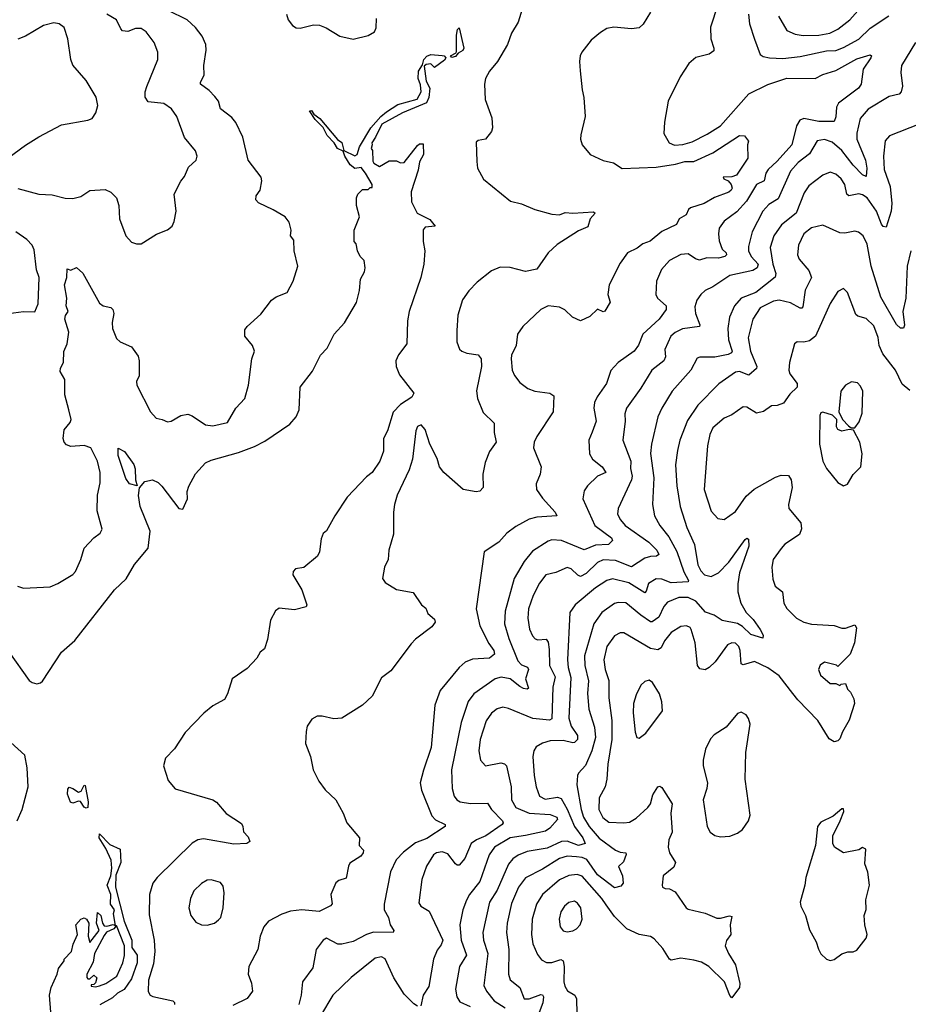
# Model space of a CAD drawing. Extents: x 1468344 to 1613994, y 525695 to 643861.
# Tile 409 of 427: x 1586914 to 1591607, y 624166 to 629366. Entities that reach past the tile are written whole.
import ezdxf

# ---------------------------------------------------------------- set-up
doc = ezdxf.new("R2010")
doc.units = 0

msp = doc.modelspace()

# ---------------------------------------------------------------- linework, layer by layer
at = {"layer": '0CON10XD'}
for points in [[(1589575, 629444), (1589546.7, 629353.3), (1589511.2, 629295), (1589490.4, 629235), (1589437.9, 629145), (1589395, 629094.3), (1589373.6, 629055), (1589369.1, 629025), (1589372.7, 628945), (1589408.3, 628848.3), (1589410.8, 628795), (1589405.8, 628775), (1589375, 628735.8), (1589335, 628728.6), (1589325, 628720), (1589327.5, 628617.5), (1589332.3, 628582.3), (1589364.2, 628524.2), (1589507, 628407), (1589565, 628393.3), (1589635, 628362.9), (1589725, 628338.8), (1589765, 628336), (1589795, 628348), (1589835, 628343.5), (1589945, 628351.2), (1589953.3, 628345), (1589926.7, 628315), (1589915, 628272.5), (1589865, 628251.4), (1589751.9, 628178.1), (1589705.3, 628134.7), (1589645, 628048.8), (1589585, 628036.9), (1589505, 628057.8), (1589451.7, 628058.3), (1589405, 628039.2), (1589329.8, 627980.2), (1589285.5, 627934.5), (1589253.4, 627886.6), (1589228.1, 627805), (1589223.1, 627725), (1589221.9, 627665), (1589236.6, 627626.6), (1589248.8, 627615), (1589275, 627605.5), (1589335, 627595.7), (1589350.9, 627575), (1589353.1, 627535), (1589325.8, 627405.8), (1589331.1, 627365), (1589362, 627292), (1589420, 627235), (1589419.4, 627185), (1589430.8, 627135), (1589395.8, 627085), (1589373, 627027), (1589360, 626965), (1589362, 626895), (1589345, 626876), (1589325, 626872.9), (1589255.6, 626885.6), (1589153.5, 626975), (1589130.8, 627005), (1589119.3, 627049.3), (1589080.4, 627125), (1589055, 627201.2), (1589035, 627225.7), (1589015, 627217.5), (1589005.7, 627195), (1588989.1, 627045), (1588971.2, 626988.8), (1588907.5, 626855), (1588893.3, 626805), (1588887.5, 626765), (1588888.3, 626648.3), (1588864.4, 626565), (1588860.8, 626515), (1588841.4, 626475), (1588830, 626415), (1588844.4, 626394.4), (1588905, 626357.5), (1588991.7, 626341.7), (1589036.1, 626276.1), (1589058.8, 626258.8), (1589069.5, 626229.5), (1589105, 626200), (1589108.1, 626185), (1589090.9, 626159.1), (1589005, 626094), (1588981.1, 626068.9), (1588875, 625926.7), (1588825, 625890), (1588775, 625792.5), (1588723.9, 625746.1), (1588615, 625677.8), (1588573.2, 625673.2), (1588512.3, 625687.7), (1588485, 625688), (1588457.3, 625672.7), (1588432, 625635), (1588426.4, 625606.4), (1588423.9, 625543.9), (1588450, 625475), (1588464.2, 625404.2), (1588494.3, 625344.3), (1588528.3, 625298.3), (1588583.3, 625245), (1588623.3, 625175), (1588641.2, 625125), (1588708.8, 625045), (1588706.7, 625005), (1588729.4, 624979.4), (1588728.6, 624965), (1588715, 624948.6), (1588658.5, 624911.5), (1588650, 624895), (1588638.3, 624831.7), (1588599.7, 624820.3), (1588583.4, 624806.6), (1588558, 624745), (1588564, 624696), (1588555, 624686.2), (1588495, 624655.6), (1588405, 624665.4), (1588345, 624657.8), (1588298.2, 624641.8), (1588227.5, 624605), (1588203.8, 624575), (1588184.3, 624525.7), (1588172, 624455), (1588124.2, 624365), (1588120.8, 624325), (1588138.3, 624278.3), (1588144, 624235), (1588115, 624196), (1588040.7, 624159.3)], [(1590601.9, 629445), (1590563.1, 629326.9), (1590563.3, 629265), (1590580.6, 629215), (1590579.1, 629200.9), (1590555.5, 629184.5), (1590485, 629166.5), (1590448.6, 629135), (1590401.9, 629065), (1590338.6, 628935), (1590318.9, 628825), (1590315.6, 628765.6), (1590344.4, 628715), (1590372.7, 628702.7), (1590416.1, 628706.1), (1590465, 628720.7), (1590545, 628760.8), (1590615, 628805.3), (1590764.2, 628975), (1590865, 629024.6), (1590965, 629057.6), (1591115, 629056.2), (1591155, 629076.6), (1591225, 629097.5), (1591335, 629158.7), (1591405, 629180), (1591413.3, 629175), (1591408.8, 629165), (1591368.1, 629105), (1591357.9, 629025), (1591344.4, 629005), (1591237.5, 628925), (1591227.9, 628905), (1591225, 628852.5), (1591215, 628829.2), (1591135, 628828.6), (1591055, 628844.8), (1591033.8, 628836.2), (1591016.5, 628805), (1590992.2, 628705), (1590915, 628618.1), (1590866.8, 628575), (1590854.7, 628555), (1590845, 628515.6), (1590804.6, 628495), (1590751.9, 628408.1), (1590701.7, 628351.7), (1590635, 628301.4), (1590608.5, 628265), (1590603.8, 628235), (1590607.6, 628197.6), (1590624.5, 628155), (1590644.3, 628135), (1590646.9, 628125), (1590637.5, 628115), (1590605, 628105.8), (1590542.5, 628107.5), (1590505, 628096.2), (1590482.5, 628102.5), (1590445, 628128.9), (1590405, 628126.8), (1590345, 628094.6), (1590303.7, 628046.3), (1590277.8, 627985), (1590274.4, 627915), (1590281.9, 627895), (1590327.9, 627855), (1590327.8, 627835), (1590291.1, 627785), (1590204.3, 627705.7), (1590182.9, 627647.1), (1590160, 627615), (1590074.3, 627555), (1590036.3, 627513.7), (1590012.7, 627445), (1589963.1, 627375), (1589949.2, 627345), (1589946.1, 627315), (1589959.1, 627245), (1589938.3, 627188.3), (1589920.7, 627145), (1589922.6, 627072.6), (1589938.5, 627045), (1589989.4, 627005), (1590009.2, 626975), (1589965, 626955.6), (1589912.5, 626905), (1589895, 626877.5), (1589887.5, 626835), (1589951.8, 626695), (1590039.4, 626629.4), (1590045.6, 626615), (1590023.8, 626595), (1589955, 626591), (1589895, 626565.4), (1589775, 626615.9), (1589725, 626619.6), (1589705, 626612.7), (1589621.6, 626558.4), (1589577.9, 626505), (1589526.4, 626415), (1589478.5, 626241.5), (1589474.7, 626175), (1589498.1, 626098.1), (1589545, 625980), (1589565, 625959.2), (1589595.9, 625945.9), (1589601.5, 625935), (1589584.7, 625885), (1589602, 625835), (1589595, 625830.6), (1589575, 625834.2), (1589555, 625843.8), (1589505, 625885.2), (1589456, 625894), (1589425, 625884.5), (1589312.9, 625805), (1589283.3, 625765), (1589245.8, 625655), (1589194, 625405), (1589198.8, 625305), (1589209.2, 625265), (1589222.2, 625245), (1589241.2, 625235), (1589295, 625227.1), (1589385, 625227.5), (1589406.7, 625195), (1589464.5, 625135), (1589467.8, 625125), (1589462.2, 625115), (1589375.5, 625055), (1589325.9, 625034.1), (1589298.5, 625015), (1589264.7, 624935.3), (1589235, 624901.4), (1589225, 624900), (1589215, 624907.1), (1589175, 624960), (1589145, 624971.8), (1589115, 624966.2), (1589099.5, 624955), (1589061.8, 624895), (1589037.3, 624825), (1589021.4, 624701.4), (1589033.3, 624685), (1589077.3, 624657.3), (1589149.6, 624505), (1589140.7, 624479.3), (1589118.3, 624451.7), (1589100, 624405), (1589075, 624260), (1589045.7, 624215), (1589032.3, 624157.7)], [(1591052.3, 629282.3), (1591135, 629284.7), (1591192.5, 629295), (1591235, 629315.9), (1591297.9, 629365), (1591395, 629475.6)], [(1586902.5, 626375), (1586935, 626363.3), (1587075, 626370.8), (1587115, 626387.5), (1587195, 626436), (1587209.1, 626450.9), (1587237.5, 626515), (1587254.6, 626575.4), (1587305, 626629.2), (1587338.8, 626655), (1587350, 626675), (1587322.7, 626772.7), (1587324.6, 626855.4), (1587339.5, 626920.5), (1587339.6, 626975), (1587325, 627034), (1587290, 627105), (1587255, 627116.6), (1587185, 627111.5), (1587161.1, 627121.1), (1587149.2, 627135), (1587144.2, 627155), (1587149.2, 627200.8), (1587180.9, 627239.1), (1587186.2, 627253.8), (1587174.6, 627305), (1587152.9, 627385), (1587151.9, 627465), (1587127.3, 627507.3), (1587129.2, 627525), (1587146.5, 627555), (1587146.9, 627613.1), (1587165, 627653.3), (1587173.3, 627715), (1587153.3, 627785), (1587155.6, 627804.4), (1587170, 627825), (1587160, 627855), (1587163.8, 627895), (1587150.9, 627965), (1587163.1, 628005), (1587165, 628050), (1587185, 628042.5), (1587215, 628056.7), (1587247, 628027), (1587335, 627869.2), (1587355, 627855.7), (1587395, 627846.2), (1587405.7, 627835.7), (1587410.8, 627815), (1587402.4, 627767.6), (1587404.4, 627735), (1587425, 627682), (1587445, 627664.2), (1587505, 627638.8), (1587539.5, 627589.5), (1587545.7, 627565), (1587544.4, 627485.6), (1587531.9, 627455), (1587533.1, 627435), (1587605.4, 627295.4), (1587635, 627260.8), (1587667.5, 627255), (1587695, 627242), (1587715, 627245.8), (1587765, 627275.8), (1587802.3, 627282.3), (1587825, 627274), (1587895.5, 627225.5), (1587935, 627221.1), (1588011.2, 627238.8), (1588056, 627315), (1588103.3, 627365), (1588122.5, 627435), (1588140.8, 627575), (1588153.8, 627615), (1588143.8, 627645), (1588103.8, 627695), (1588102.7, 627727.3), (1588115, 627746.2), (1588188.3, 627811.7), (1588243.8, 627885), (1588268.3, 627901.7), (1588326.7, 627925), (1588358.8, 627985), (1588382.9, 628065), (1588364.2, 628145), (1588361.2, 628201.2), (1588344.2, 628225), (1588347.5, 628255), (1588337.3, 628297.3), (1588316.7, 628325), (1588252.7, 628362.7), (1588175, 628399.2), (1588161.4, 628415), (1588162.5, 628435), (1588184.2, 628465.8), (1588192.9, 628515), (1588190, 628535), (1588120, 628625), (1588092.9, 628745), (1588055, 628823.1), (1588035, 628849.5), (1587975.6, 628895), (1587963.8, 628935), (1587945, 628960), (1587915, 628991.5), (1587870, 629025), (1587869.4, 629035), (1587889.3, 629075), (1587885.9, 629125), (1587898.8, 629205), (1587896.6, 629235), (1587878.3, 629278.3), (1587842.2, 629325), (1587798.6, 629365), (1587698, 629415)], [(1586905, 628473.8), (1587015.8, 628444.2), (1587085, 628440.8), (1587155, 628424.2), (1587195, 628422.5), (1587237.9, 628432.1), (1587285, 628463.8), (1587365, 628468.8), (1587395.8, 628455.8), (1587426, 628425), (1587437.5, 628385), (1587441.4, 628315), (1587475, 628224), (1587505, 628191.4), (1587531.7, 628181.7), (1587555, 628181.9), (1587636.6, 628233.4), (1587694.2, 628255.8), (1587718.8, 628275), (1587729.7, 628300.3), (1587740, 628355), (1587730, 628445), (1587765.9, 628514.1), (1587785, 628537.5), (1587805, 628586.7), (1587846, 628625), (1587850.8, 628645), (1587843, 628673), (1587783.8, 628743.8), (1587743.3, 628855), (1587715.7, 628895), (1587675, 628923.3), (1587592.5, 628932.5), (1587577, 628957), (1587576.9, 628985), (1587585, 629013.3), (1587644.4, 629155), (1587644.3, 629195), (1587625, 629246.2), (1587582.1, 629302.1), (1587555, 629320), (1587525, 629320), (1587485, 629302.9), (1587457.9, 629307.9), (1587447.8, 629317.8), (1587426.2, 629365), (1587375.1, 629395.1)], [(1588323.6, 629395), (1588331.5, 629365), (1588355.4, 629335.4), (1588375, 629323.3), (1588395, 629320.5), (1588465, 629339.4), (1588497.6, 629337.6), (1588533.4, 629323.4), (1588605, 629278.8), (1588675, 629263.3), (1588755, 629283.3), (1588788.3, 629301.7), (1588797, 629323), (1588797.7, 629372.3)], [(1590245, 629406.2), (1590206.8, 629343.2), (1590185, 629324), (1590145, 629318.6), (1590052.7, 629327.3), (1590015, 629318.8), (1589981.2, 629298.8), (1589932.3, 629257.7), (1589882.5, 629195), (1589873.3, 629175), (1589870, 629145), (1589873.6, 629096.4), (1589884, 628995), (1589894, 628955), (1589900, 628855), (1589878.3, 628758.3), (1589876, 628735), (1589883.8, 628705), (1589927.5, 628655), (1589995, 628623.3), (1590050.5, 628610.5), (1590095, 628580), (1590275, 628586.9), (1590377.2, 628602.8), (1590426.7, 628616.7), (1590475, 628617.5), (1590575, 628662.4), (1590715, 628754.5), (1590742.7, 628752.7), (1590762.5, 628725), (1590757.5, 628705), (1590760, 628635), (1590699.2, 628545), (1590675, 628535.5), (1590630, 628535), (1590632.5, 628525), (1590655, 628514.3), (1590671.9, 628495), (1590676.2, 628476.2), (1590671.1, 628465), (1590659.2, 628455), (1590582.7, 628427.3), (1590529.2, 628395), (1590456.9, 628373.1), (1590446.2, 628363.8), (1590434, 628335), (1590397.5, 628315), (1590382, 628285), (1590305, 628247.3), (1590244.1, 628195.9), (1590205, 628182.2), (1590175, 628160), (1590124.3, 628135), (1590085, 628080), (1590027.3, 627965), (1590020.6, 627915), (1590033.3, 627875), (1590005, 627827.5), (1589995, 627823.3), (1589965, 627836.7), (1589925, 627798.9), (1589875, 627776.4), (1589832.9, 627795), (1589792.9, 627832.9), (1589765, 627847.9), (1589705, 627855.6), (1589666, 627835), (1589570.5, 627745), (1589543.5, 627705), (1589536.4, 627645), (1589512.2, 627595), (1589508.9, 627575), (1589515.5, 627515), (1589526.6, 627486.6), (1589555, 627449.5), (1589598.5, 627418.5), (1589635, 627404.5), (1589714.2, 627394.2), (1589735, 627380), (1589731.8, 627295), (1589644.5, 627165), (1589631.8, 627135), (1589627.8, 627105), (1589668.1, 627005), (1589662.7, 626965), (1589641.1, 626915), (1589642.7, 626885), (1589675, 626838.2), (1589742.5, 626765), (1589750, 626745), (1589645, 626738.4), (1589605, 626728), (1589535, 626690), (1589486.6, 626653.4), (1589445, 626606.9), (1589367.5, 626555), (1589324.5, 626254.5), (1589343.9, 626165), (1589391.5, 626071.5), (1589418.9, 626035), (1589421.4, 626015), (1589395, 625994.3), (1589305, 625989.5), (1589267.4, 625972.6), (1589235.8, 625945), (1589135, 625824), (1589107.3, 625745), (1589087.9, 625522.1), (1589046.9, 625403.1), (1589030, 625335), (1589036.1, 625296.1), (1589090.9, 625160.9), (1589109.6, 625139.6), (1589161.4, 625115), (1589161.4, 625105), (1589065, 625041.1), (1589005, 625018.7), (1588940.6, 624969.4), (1588901.7, 624928.3), (1588872.3, 624865), (1588838.2, 624695), (1588839.6, 624665), (1588862.5, 624625), (1588870.8, 624585), (1588890, 624555), (1588886, 624545), (1588782.3, 624547.7), (1588745, 624535.3), (1588675, 624497.1), (1588615, 624483.1), (1588594.1, 624484.1), (1588535, 624514.3), (1588517.5, 624505), (1588480, 624455), (1588462, 624358), (1588407.8, 624285), (1588400.9, 624215), (1588387.9, 624165)], [(1590763.3, 629395), (1590767.5, 629345), (1590793.8, 629263.8), (1590825, 629182), (1590841.2, 629171.2), (1590874, 629164), (1590945, 629161.6), (1591035, 629172.6), (1591175, 629202), (1591223.3, 629203.3), (1591265, 629219.3), (1591345, 629264.1), (1591405, 629322.2), (1591504, 629386)], [(1586825, 628615.6), (1586945, 628704.3), (1587015, 628747.1), (1587135, 628810.8), (1587275, 628836.2), (1587296.7, 628845), (1587315.9, 628874.1), (1587327.7, 628912.3), (1587317.3, 628957.3), (1587265.8, 629045.8), (1587195.8, 629125.8), (1587184.3, 629155), (1587167.8, 629265), (1587148.9, 629325), (1587122.5, 629345), (1587095, 629349.7), (1587040.5, 629335), (1586945, 629278.4), (1586905, 629262.5)], [(1590921.8, 629385), (1590965, 629308.6), (1591008.9, 629288.9), (1591052.3, 629282.3)], [(1589196.4, 629166.4), (1589188.8, 629175), (1589218.8, 629191.2), (1589221.7, 629198.3), (1589221.8, 629285), (1589226.2, 629313.8), (1589235, 629322.5), (1589260.4, 629215), (1589255, 629203.3), (1589230.3, 629189.7), (1589215, 629172), (1589196.4, 629166.4)], [(1591644.8, 629245.2), (1591571.2, 629125), (1591567.2, 629087.2), (1591576, 629015), (1591569.5, 628985), (1591557.8, 628972.2), (1591505, 628960.5), (1591395, 628892.7), (1591352.9, 628845), (1591335, 628766.7), (1591334.2, 628735), (1591381.3, 628625), (1591388.2, 628581.8), (1591385, 628538.8), (1591365, 628547.5), (1591315, 628598.2), (1591255.7, 628675), (1591205, 628720), (1591165, 628733.2), (1591125, 628725.5), (1591085, 628657.1), (1591025, 628612.3), (1590985, 628566.2), (1590920.2, 628419.8), (1590870.7, 628389.3), (1590839.3, 628355), (1590782.8, 628245), (1590762.2, 628167.8)], [(1586856.8, 626026.8), (1586965, 625875.8), (1586980, 625865), (1587005, 625858.6), (1587025, 625862.9), (1587035, 625872.5), (1587135, 626025.7), (1587205, 626086.9), (1587415, 626355.7), (1587476.6, 626413.4), (1587521.3, 626488.7), (1587592.2, 626575), (1587602.7, 626665), (1587551.1, 626795), (1587542.5, 626852.5), (1587546.4, 626893.6), (1587575, 626926.2), (1587615, 626935.8), (1587645, 626922.5), (1587665, 626902.5), (1587754.7, 626784.7), (1587775, 626780.8), (1587799.6, 626835), (1587798.9, 626875), (1587807.4, 626902.6), (1587842.5, 626967.5), (1587895.5, 627025), (1587925, 627040.5), (1588070.3, 627079.7), (1588155, 627111.2), (1588209.6, 627140.4), (1588340.5, 627229.5), (1588375, 627269.4), (1588390.9, 627305), (1588395.7, 627425), (1588460.7, 627509.3), (1588502, 627595), (1588538.9, 627631.1), (1588575.6, 627704.4), (1588630, 627765), (1588692.5, 627872.5), (1588708.8, 627935), (1588713.6, 627996.4), (1588735.8, 628034.2), (1588739.2, 628055), (1588733.3, 628095), (1588712.5, 628115), (1588697.5, 628145), (1588691.7, 628181.7), (1588680, 628195), (1588680, 628255), (1588708.8, 628325), (1588693.3, 628385), (1588692.5, 628425), (1588700, 628445), (1588725, 628470), (1588755, 628470), (1588765, 628480), (1588775, 628480), (1588776, 628495), (1588741.2, 628555), (1588716.7, 628585), (1588685, 628580), (1588659.1, 628599.1), (1588631.1, 628645), (1588622.5, 628672.5), (1588592, 628685), (1588575.8, 628715.8), (1588537.8, 628755), (1588516.4, 628796.4), (1588475, 628839.2), (1588444, 628885), (1588455, 628885.8), (1588467.3, 628867.3), (1588499.2, 628845), (1588593.3, 628733.3), (1588615, 628717.8), (1588625.7, 628675.7), (1588685, 628646.4), (1588695.9, 628654.1), (1588709.2, 628695), (1588768.4, 628795), (1588821.6, 628855), (1588851.3, 628878.7), (1588912, 628918), (1589013.3, 628946.7), (1589033.6, 628985), (1589031.4, 629021.4), (1589019.3, 629055), (1589020.6, 629095), (1589041.7, 629128.3), (1589049.2, 629155), (1589065, 629173.5), (1589085, 629181.8), (1589145, 629177.5), (1589156.2, 629175), (1589164.3, 629165), (1589157.2, 629152.8), (1589105.7, 629114.3), (1589085, 629132.9), (1589061.1, 629128.9), (1589050, 629120), (1589060.9, 629040.9), (1589080.6, 629005), (1589075.6, 628955), (1589062.8, 628927.2), (1588936, 628875), (1588826.2, 628815), (1588794, 628745), (1588773.3, 628715), (1588776.2, 628705), (1588770, 628685), (1588776.7, 628675), (1588778.3, 628618.3), (1588785, 628607.5), (1588815, 628590), (1588865, 628620), (1588905, 628620), (1588925, 628610), (1588945, 628612.5), (1589015, 628702.5), (1589025, 628710), (1589045, 628710), (1589047.5, 628655), (1589026.2, 628615), (1589018.3, 628571.7), (1588982.2, 628457.8), (1588982.5, 628405), (1589013.3, 628345), (1589080.6, 628310.6), (1589108.8, 628275), (1589055, 628271.2), (1589045, 628256.2), (1589044.7, 628195), (1589054.2, 628145), (1589048.7, 628075), (1589032, 628005), (1588971.3, 627825), (1588962.5, 627775), (1588958.6, 627655), (1588914.3, 627595.7), (1588901.1, 627565), (1588902.4, 627535), (1588919.7, 627489.7), (1588996.2, 627393.8), (1588985, 627373.3), (1588925.7, 627334.3), (1588887.3, 627292.7), (1588857.1, 627195), (1588836, 627155), (1588835, 627087.5)], [(1591665, 628813.5), (1591507.2, 628752.8), (1591483.9, 628726.1), (1591476, 628645), (1591480, 628575), (1591510.3, 628485), (1591520.6, 628395), (1591516.9, 628355), (1591489.8, 628270.2), (1591475, 628273.1), (1591465, 628285.6), (1591438.7, 628355), (1591390.4, 628425), (1591365, 628441.9), (1591345, 628447.1), (1591292, 628435), (1591283.1, 628445), (1591270.9, 628495), (1591251.5, 628525), (1591225, 628550.9), (1591195, 628560.5), (1591155, 628544.5), (1591080.9, 628489.1), (1591057.6, 628452.4), (1591015.4, 628345), (1590937.9, 628282.1), (1590896.7, 628225), (1590877.1, 628162.9), (1590890.9, 628075), (1590907.5, 628025), (1590903.8, 628006.2), (1590802.2, 627925), (1590725, 627896.1), (1590688.2, 627855), (1590662.3, 627795), (1590654.1, 627735), (1590656.5, 627675), (1590677.5, 627615), (1590673.6, 627606.4), (1590655, 627597.2), (1590585, 627584.2), (1590505.6, 627584.4), (1590491.4, 627578.6), (1590459.1, 627515), (1590359.5, 627405), (1590305.4, 627315), (1590285, 627268.8), (1590250.4, 627125), (1590246, 627075), (1590263.2, 626946.8), (1590256.8, 626805), (1590267.1, 626745), (1590295.4, 626695), (1590341.8, 626635), (1590385, 626557.3), (1590420.8, 626450.8), (1590445.4, 626405), (1590443.6, 626396.4), (1590355, 626392.7), (1590305, 626410.9), (1590275, 626413.1), (1590235, 626388.6), (1590222.7, 626347.3), (1590215, 626339.1), (1590131.6, 626391.6), (1590045, 626413.5), (1590015, 626404.1), (1589955, 626364.7), (1589847.1, 626275), (1589819.4, 626235), (1589807.8, 625985), (1589811, 625945), (1589825, 625892), (1589813.7, 625676.3), (1589825.7, 625635), (1589860.3, 625585), (1589859.4, 625565), (1589845, 625548.2), (1589835, 625546.8), (1589785, 625558.6), (1589715, 625558.2), (1589675.4, 625544.6), (1589642, 625525), (1589628.6, 625505), (1589624.4, 625475), (1589631.2, 625375), (1589642.3, 625315), (1589659.5, 625265), (1589688.9, 625248.9), (1589755, 625259.3), (1589773.6, 625253.6), (1589805.7, 625195.7), (1589844, 625105), (1589888.5, 625045), (1589900.6, 625015), (1589865, 625004.3), (1589805, 625026.8), (1589775, 625026.5), (1589699.3, 624990.7), (1589595, 624972.4), (1589546.2, 624953.8), (1589518.8, 624935), (1589495.8, 624905.8), (1589435, 624768.5), (1589394.7, 624705), (1589360.3, 624545), (1589362.9, 624505), (1589386.3, 624433.6), (1589364.6, 624265), (1589380, 624235), (1589420.3, 624185), (1589477.2, 624147.2)], [(1591620, 628145), (1591600.3, 628065), (1591593.1, 627895), (1591578.2, 627825), (1591587, 627753), (1591582.3, 627737.7), (1591565, 627736.2), (1591545, 627756), (1591461.5, 627901.5), (1591410.5, 628065), (1591388.8, 628181.2), (1591368.6, 628225), (1591344.5, 628244.5), (1591325, 628249.5), (1591271.4, 628238.6), (1591245, 628240), (1591155, 628281.4), (1591095, 628267.2), (1591055.4, 628235), (1591026.9, 628175), (1591021.2, 628125), (1591031.3, 628101.3), (1591081.1, 628041.1), (1591096.1, 628005), (1591063, 627937), (1591050.5, 627849.5), (1591045, 627841.9), (1591035, 627841.8), (1590985, 627871.1), (1590925, 627884.2), (1590895, 627879.5), (1590825, 627843.8), (1590785.4, 627785), (1590761.1, 627685), (1590774.2, 627615), (1590806.2, 627535), (1590805.3, 627524.7), (1590765, 627487.8), (1590715, 627507.7), (1590695, 627505.4), (1590606.3, 627443.7), (1590495, 627331.1), (1590440.8, 627249.2), (1590399.6, 627145), (1590388.5, 627091.5), (1590378, 627015), (1590383.9, 626905), (1590401.8, 626795), (1590436.6, 626685), (1590477.2, 626595), (1590496.1, 626486.1), (1590510.7, 626455), (1590530.5, 626435), (1590565, 626425.9), (1590605, 626444.1), (1590658.6, 626501.4), (1590745, 626620), (1590755, 626628), (1590762.5, 626622.5), (1590764.5, 626585), (1590716, 626445), (1590706.1, 626386.1)], [(1586855, 627813.5), (1586934.3, 627824.3), (1586995, 627823.3), (1587011.9, 627865), (1587017.5, 628005), (1587003.3, 628045), (1586989.9, 628149.9), (1586980.4, 628175), (1586952.2, 628205), (1586894.6, 628245)], [(1590762.2, 628167.8), (1590763.7, 628145), (1590776.9, 628115), (1590813.2, 628075), (1590808.7, 628055), (1590785, 628040.9), (1590665, 628014.6), (1590575, 627954.5), (1590535, 627936.5), (1590511.4, 627915), (1590490.6, 627885), (1590479.7, 627850.3), (1590482.3, 627815), (1590506.2, 627755), (1590503.5, 627746.5), (1590415, 627733.5), (1590375, 627714.1), (1590352.7, 627695), (1590321.5, 627625), (1590323.8, 627585), (1590316.1, 627565), (1590252.7, 627515), (1590195, 627420.6), (1590118.6, 627315), (1590109.5, 627285), (1590111.5, 627245), (1590099.1, 627145), (1590141.2, 627035), (1590139.4, 626995), (1590149.4, 626955), (1590144.8, 626935.2), (1590074.3, 626785), (1590070.6, 626755), (1590086.5, 626725), (1590112.5, 626695), (1590237.4, 626607.4), (1590279.2, 626565), (1590288.9, 626541.1), (1590277.9, 626532.1), (1590245, 626531.4), (1590215, 626521.8), (1590145, 626475.7), (1590060.7, 626510.7), (1589995, 626514.2), (1589965, 626498.4), (1589905, 626441.2), (1589875, 626425.8), (1589861.5, 626431.5), (1589825.8, 626465.8), (1589805, 626472.1), (1589745, 626446.5), (1589693.1, 626435), (1589659.9, 626390.1), (1589625.3, 626325), (1589601.4, 626255), (1589597.1, 626205), (1589606.7, 626146.7), (1589621.9, 626111.9), (1589636.3, 626096.3), (1589651.2, 626091.2), (1589695, 626093.6), (1589705, 626078.8), (1589710.5, 626039.5), (1589712.9, 625955), (1589742.6, 625895), (1589729, 625841), (1589725, 625673.3), (1589712.7, 625667.3), (1589624.7, 625674.7), (1589495, 625728.8), (1589465, 625734.6), (1589435, 625726.9), (1589405, 625703.5), (1589377.7, 625662.3), (1589346, 625565), (1589338.7, 625505), (1589348.5, 625455), (1589375, 625425.8), (1589455, 625441.1), (1589475, 625436.2), (1589484.6, 625425), (1589508.9, 625315), (1589511.9, 625245), (1589535, 625206.1), (1589605, 625175.6), (1589715, 625168.1), (1589750.6, 625155), (1589755, 625142.5), (1589713.8, 625096.2), (1589690.9, 625080.9), (1589585, 625056.8), (1589504.2, 625045.8), (1589422.3, 624995), (1589393.5, 624955), (1589344.7, 624815), (1589289.6, 624745), (1589273.2, 624715), (1589253.8, 624665), (1589238.7, 624585), (1589245.3, 624505.3), (1589273.1, 624425), (1589237.5, 624365), (1589215.5, 624245), (1589222.9, 624205), (1589238.1, 624178.1), (1589292.5, 624155)], [(1591615, 627406.9), (1591575, 627442), (1591538.6, 627515), (1591471.9, 627601.9), (1591453.8, 627645), (1591447.1, 627687.1), (1591425, 627748.6), (1591385, 627788.5), (1591340.9, 627800.9), (1591329.6, 627809.6), (1591285.4, 627925.4), (1591265, 627946), (1591235, 627930), (1591195, 627867.5), (1591116.2, 627693.8), (1591085, 627670.4), (1591055, 627663.3), (1591020, 627665), (1591005.8, 627654.2), (1590978.8, 627555), (1590975.5, 627515), (1590980.5, 627495), (1591020.5, 627445), (1591019.5, 627425), (1590981.7, 627388.3), (1590948.5, 627341.5), (1590915, 627328.1), (1590883.9, 627326.1), (1590842.7, 627297.3), (1590805, 627288.5), (1590755, 627318.8), (1590735, 627320.9), (1590675, 627278.9), (1590635, 627261.5), (1590575, 627210), (1590559.6, 627175), (1590547.3, 627115), (1590529.6, 626885), (1590565, 626770), (1590601.3, 626731.3), (1590635, 626727.1), (1590695, 626767.8), (1590750.5, 626849.5), (1590793.5, 626886.5), (1590905, 626950.8), (1590935, 626960.8), (1590975, 626958.1), (1590987.9, 626935), (1590992.9, 626895), (1590974.3, 626805), (1590975.8, 626785), (1591039.2, 626709.2), (1591042.2, 626677.8), (1591032.3, 626647.7), (1590955, 626596.9), (1590936, 626574), (1590892.9, 626515), (1590886.9, 626475), (1590891.2, 626411.2), (1590903.8, 626375), (1590942.9, 626345), (1590950, 626285), (1590965, 626256.2), (1591015.9, 626205.9), (1591055, 626183.8), (1591095, 626173.8), (1591215, 626166.7), (1591255, 626153.3), (1591275, 626153.3), (1591325, 626170), (1591333.6, 626153.6), (1591323.3, 626075), (1591300, 626015), (1591235, 625950), (1591227, 625957), (1591165, 625972.5), (1591142.3, 625957.7), (1591133.3, 625935), (1591142.5, 625905), (1591195, 625860), (1591225, 625860), (1591245, 625850), (1591253, 625857), (1591275, 625860), (1591285, 625830), (1591302.5, 625815), (1591319.3, 625779.3), (1591323.3, 625755), (1591293.9, 625666.1), (1591258.8, 625605), (1591245, 625567.5), (1591235, 625557.5), (1591215, 625552.5), (1591188.3, 625568.3), (1591129.2, 625665), (1591023.3, 625773.3), (1590997.7, 625807.7), (1590925, 625900), (1590865, 625943.2), (1590795, 625977.1), (1590735, 625958), (1590725, 625963.3), (1590719.2, 626035), (1590711.8, 626055), (1590695, 626072.9), (1590675, 626075.4), (1590652.2, 626065), (1590587.5, 625975), (1590555, 625944.3), (1590535, 625932.9), (1590506.8, 625936.8), (1590494.5, 625954.5), (1590481.3, 626075), (1590460.6, 626145), (1590455, 626156), (1590435, 626165.6), (1590405, 626161.5), (1590355, 626130.4), (1590319.6, 626085), (1590302, 626048), (1590285, 626038.8), (1590245.8, 626045.8), (1590105, 626127.3), (1590085, 626128.5), (1590055, 626112.5), (1590014.7, 626055), (1589999.7, 625985), (1590005.4, 625935), (1590026, 625876), (1590024.7, 625785), (1590040.5, 625665), (1590040.5, 625565), (1590020.3, 625435), (1590015.3, 625354.7), (1590005.3, 625314.7), (1589973.8, 625256.2), (1589972.1, 625195), (1589992.9, 625152.9), (1590025, 625128), (1590105, 625123.6), (1590135, 625128.2), (1590170.4, 625149.6), (1590231.9, 625205), (1590244.6, 625225.4), (1590257.6, 625272.4), (1590285, 625314.2), (1590295, 625318.6), (1590305, 625310.8), (1590360.5, 625225), (1590353.6, 625175), (1590359.3, 625075), (1590342.9, 625035), (1590338.8, 624995), (1590346.4, 624965), (1590377.5, 624915), (1590369.5, 624890.5), (1590312.5, 624845), (1590306.2, 624795), (1590308.8, 624785), (1590323.3, 624776.7), (1590345.7, 624775.7), (1590375, 624760), (1590434.5, 624674.5), (1590445, 624668), (1590535, 624648), (1590595, 624621.2), (1590615, 624620), (1590663.3, 624633.3), (1590675, 624630), (1590666, 624585), (1590670, 624535), (1590646.4, 624503.6), (1590640, 624475), (1590656.7, 624435), (1590693.8, 624375), (1590718, 624275), (1590715.7, 624254.3), (1590675, 624200), (1590665, 624212.5), (1590637.1, 624285), (1590553.8, 624365), (1590515, 624387.8), (1590475, 624399.5), (1590405, 624410), (1590355, 624399.2), (1590345, 624404.2), (1590310.7, 624460.7), (1590265, 624511.8), (1590245, 624524.5), (1590185, 624534.3), (1590120, 624565), (1590055, 624628.9), (1590011.5, 624691.5), (1589988.9, 624725), (1589885, 624842.9), (1589858.3, 624851.7), (1589815, 624845.3), (1589765, 624824), (1589675.4, 624745), (1589643.5, 624695), (1589620.9, 624615), (1589617.3, 624535), (1589624.7, 624484.7), (1589648.1, 624428.1), (1589670.5, 624400.5), (1589696.9, 624386.9), (1589725, 624387.3), (1589772.5, 624402.5), (1589784.4, 624395), (1589790.3, 624365), (1589787.3, 624285), (1589792.4, 624262.4), (1589807, 624237), (1589845.8, 624215), (1589855.4, 624195.4), (1589856.5, 624115)], [(1591325, 627210), (1591347.7, 627242.3), (1591362.7, 627287.3), (1591366.5, 627405), (1591355, 627431.2), (1591337.9, 627447.9), (1591306.1, 627453.9), (1591274.4, 627435.6), (1591251.2, 627405), (1591240, 627295), (1591260, 627255), (1591291.7, 627221.7), (1591305, 627210), (1591325, 627210)], [(1591265, 626903.8), (1591285, 626913.3), (1591315.7, 626964.3), (1591356.2, 627005), (1591363.9, 627073.9), (1591351.2, 627135), (1591318.3, 627198.3), (1591295, 627202.5), (1591255, 627192.5), (1591235, 627202.5), (1591227.5, 627215), (1591230, 627255), (1591207, 627277), (1591155, 627293.3), (1591145, 627290), (1591138.8, 627275), (1591138, 627125), (1591155.8, 627035), (1591175, 626996.2), (1591235, 626922.5), (1591265, 626903.8)], [(1587535, 626904.5), (1587495, 626915.4), (1587475, 626943.1), (1587433.8, 627065), (1587435, 627103.3), (1587467.5, 627085), (1587517.2, 627017.2), (1587523.8, 626993.8), (1587525.7, 626935), (1587535, 626904.5)], [(1588835, 627087.5), (1588815.6, 627035), (1588775, 626973.8), (1588745, 626951.2), (1588643.8, 626845), (1588578, 626745), (1588535, 626666.7), (1588517.7, 626652.3), (1588506.2, 626625), (1588498, 626555), (1588487.3, 626532.7), (1588415, 626473.3), (1588370, 626465), (1588358.3, 626451.7), (1588357.5, 626435), (1588403.8, 626355), (1588430, 626275), (1588427.5, 626265), (1588365, 626248.8), (1588285, 626258), (1588265, 626243.8), (1588238, 626195), (1588223, 626093), (1588207.3, 626042.7), (1588184.3, 626025.7), (1588165.8, 625994.2), (1588115, 625940), (1588035.9, 625884.1), (1588012, 625805), (1587995, 625776), (1587935, 625742), (1587887.3, 625702.7), (1587788.3, 625601.7), (1587731.2, 625515), (1587684.2, 625465), (1587674.3, 625425), (1587697.7, 625347.7), (1587735, 625304), (1587935, 625246), (1587954.3, 625234.3), (1588005, 625173.8), (1588085, 625120), (1588093.3, 625105), (1588096.4, 625076.4), (1588120.7, 625050.7), (1588129.2, 625025), (1588114.5, 625015.5), (1588045, 625012.5), (1587885, 625039.2), (1587855, 625034.6), (1587825, 625017.3), (1587640, 624835), (1587617.1, 624805), (1587599.1, 624745), (1587598.6, 624638.6), (1587624.1, 624505), (1587628.8, 624445), (1587620.4, 624379.6), (1587595, 624292.5), (1587593.5, 624233.5), (1587604, 624215), (1587616.8, 624206.8), (1587723.3, 624185), (1587732, 624175), (1587731.4, 624165)], [(1590706.1, 626386.1), (1590706, 626344), (1590722.2, 626285), (1590750.6, 626235), (1590788.5, 626198.5), (1590825.3, 626145), (1590840.5, 626115), (1590839.5, 626100.5), (1590775, 626118.7), (1590731.2, 626161.2), (1590705, 626177.4), (1590623.2, 626193.2), (1590581.7, 626221.7), (1590536.2, 626236.2), (1590484.9, 626294.9), (1590445, 626314.8), (1590394.8, 626315.2), (1590335, 626289.4), (1590315, 626267.5), (1590289.1, 626210.9), (1590255, 626185.3), (1590245, 626186.7), (1590195, 626221.6), (1590115, 626285.4), (1590075, 626288.5), (1590055, 626282.7), (1589988.2, 626235), (1589946.4, 626175), (1589897.1, 626007.1), (1589898, 625955), (1589917.2, 625875), (1589912.4, 625807.6), (1589919.4, 625725), (1589949, 625629), (1589955.2, 625575), (1589935.7, 625505), (1589902.6, 625427.4), (1589865, 625387.5), (1589860, 625375), (1589856.1, 625325), (1589879.4, 625195), (1589892.2, 625155), (1589921, 625105), (1589975, 625043.8), (1590060.7, 624980.7), (1590085, 624970), (1590115, 624966), (1590117.3, 624957.3), (1590102.4, 624917.6), (1590076.4, 624893.6), (1590098.1, 624845), (1590102, 624805), (1590089.4, 624790.6), (1590055, 624780.5), (1589965, 624850.2), (1589909.9, 624929.9), (1589885, 624941.3), (1589855.2, 624945.2), (1589805, 624948.4), (1589765, 624936.5), (1589675, 624880.3), (1589585, 624834.5), (1589549.2, 624785), (1589511.3, 624698.7), (1589488, 624595), (1589484.6, 624545), (1589496.5, 624455), (1589495.4, 624325.4), (1589504.4, 624295), (1589554.6, 624255), (1589579.2, 624195), (1589604.6, 624194.6), (1589666.9, 624216.9), (1589675.8, 624215.8), (1589680.7, 624205), (1589676.7, 624173.3), (1589647.2, 624095)], [(1590185, 625572), (1590221.3, 625598.7), (1590308.8, 625715), (1590305.9, 625764.1), (1590292.9, 625805), (1590256.1, 625866.1), (1590237.8, 625877.8), (1590215, 625870), (1590195, 625850.8), (1590169.2, 625800.8), (1590156.2, 625755), (1590153.9, 625705), (1590163.9, 625603.9), (1590174, 625575), (1590185, 625572)], [(1590615, 625051.2), (1590665, 625053.8), (1590705, 625070), (1590730.9, 625089.1), (1590763.8, 625135), (1590771.2, 625165), (1590745.8, 625355), (1590749.5, 625495), (1590771.2, 625645), (1590763.8, 625675), (1590750, 625695), (1590725, 625708.6), (1590705, 625701.4), (1590645, 625628.8), (1590581.7, 625588.3), (1590562.7, 625567.3), (1590535.9, 625514.1), (1590523.8, 625455), (1590523.8, 625425), (1590545.7, 625335), (1590542.9, 625305), (1590524.3, 625245), (1590544.4, 625105), (1590560, 625075), (1590585, 625058), (1590615, 625051.2)], [(1586900.6, 625135), (1586928.2, 625195), (1586958.7, 625315), (1586954.6, 625415), (1586942, 625482), (1586868.2, 625548.2)], [(1587265, 625202), (1587255, 625206.9), (1587235, 625237.1), (1587225, 625238.9), (1587195, 625227.5), (1587183.1, 625233.1), (1587166.7, 625275), (1587167.8, 625302.2), (1587175, 625312.5), (1587195, 625306.5), (1587225, 625285.6), (1587238.1, 625291.9), (1587255, 625323.8), (1587260.7, 625320.7), (1587275.5, 625234.5), (1587274, 625206), (1587265, 625202)], [(1591195, 624396.7), (1591215, 624402.5), (1591255, 624432.5), (1591287, 624443), (1591315, 624443.3), (1591335, 624452.5), (1591384, 624516), (1591390, 624535), (1591376.7, 624585), (1591373.3, 624635), (1591383.6, 624666.4), (1591382.3, 624717.7), (1591402.5, 624795), (1591393, 624863), (1591377, 624907), (1591382.5, 624985), (1591365, 624993.3), (1591345, 624981.2), (1591265, 624966.7), (1591217.5, 624995), (1591208.8, 625015), (1591209.2, 625055), (1591247.1, 625135), (1591265.8, 625185), (1591265, 625197.5), (1591255, 625198.8), (1591210, 625160), (1591145, 625127.1), (1591127.5, 625105), (1591117.5, 625005), (1591066, 624835), (1591061.2, 624795), (1591036.2, 624705), (1591038.8, 624685), (1591063.3, 624635), (1591085, 624560), (1591120, 624495), (1591133, 624457), (1591145, 624433.3), (1591175, 624403.8), (1591195, 624396.7)], [(1587079.5, 624125), (1587072.5, 624215), (1587080, 624255), (1587112.5, 624325), (1587120, 624355), (1587150, 624395), (1587150, 624405), (1587187.5, 624445), (1587195.9, 624484.1), (1587220, 624535), (1587210, 624585), (1587237.5, 624615), (1587255, 624622.5), (1587267.5, 624615), (1587280, 624595), (1587276.4, 624526.4), (1587285, 624492.5), (1587334, 624555), (1587320, 624595), (1587325, 624650), (1587342.5, 624635), (1587351.2, 624595), (1587360.8, 624580.8), (1587375, 624578), (1587407.5, 624587.5), (1587420, 624580), (1587410.5, 624645), (1587415.6, 624665), (1587394.7, 624694.7), (1587396, 624746), (1587376.9, 624795), (1587395.5, 624845), (1587400.8, 624885), (1587397.1, 624927.1), (1587368.7, 624988.7), (1587333.8, 625045), (1587335.4, 625065.4), (1587390.7, 625010.7), (1587445.3, 624985.3), (1587448.4, 624915), (1587422.6, 624847.4), (1587420.9, 624785), (1587466.5, 624605), (1587506.4, 624505), (1587506, 624465), (1587534.5, 624425), (1587535.3, 624384.7), (1587505, 624300), (1587465.4, 624244.6), (1587430.6, 624225), (1587405, 624200.6), (1587337.8, 624162.2)], [(1587905, 624584), (1587942.5, 624595), (1587965, 624611.2), (1587975.7, 624625), (1587988.6, 624675), (1587994.4, 624755), (1587989.1, 624789.1), (1587975, 624808.8), (1587925, 624824), (1587905, 624820.8), (1587875, 624804), (1587834.4, 624765.6), (1587815.8, 624724.2), (1587808, 624675), (1587818, 624635), (1587845, 624600), (1587875, 624586.2), (1587905, 624584)], [(1589805, 624548.1), (1589835, 624554.5), (1589855.4, 624564.6), (1589874.2, 624585), (1589884.4, 624615.6), (1589876.9, 624675), (1589860.8, 624700.8), (1589845, 624710.5), (1589815, 624702.7), (1589791.5, 624685), (1589771.8, 624655), (1589762.7, 624615), (1589768.9, 624575), (1589783.8, 624553.8), (1589805, 624548.1)], [(1587315, 624257.5), (1587335, 624263.1), (1587370, 624275), (1587428.1, 624315), (1587458.8, 624385), (1587467, 624423), (1587468.6, 624475), (1587425, 624582.5), (1587412, 624565), (1587372.9, 624547.1), (1587360.3, 624529.7), (1587310, 624435), (1587301.7, 624388.3), (1587268.8, 624325), (1587268.3, 624308.3), (1587275, 624300), (1587285, 624300), (1587305, 624320), (1587322.5, 624305), (1587315, 624280), (1587305, 624270), (1587291.7, 624268.3), (1587291.7, 624261.7), (1587315, 624257.5)], [(1589015, 624156.9), (1588995, 624167.9), (1588945, 624219.1), (1588890.2, 624305), (1588845, 624405.5), (1588825, 624417.1), (1588790.9, 624409.1), (1588665, 624307.5), (1588568.5, 624215), (1588503.4, 624105)]]:
    msp.add_lwpolyline(points, dxfattribs=at)

doc.saveas('drawing.dxf')
